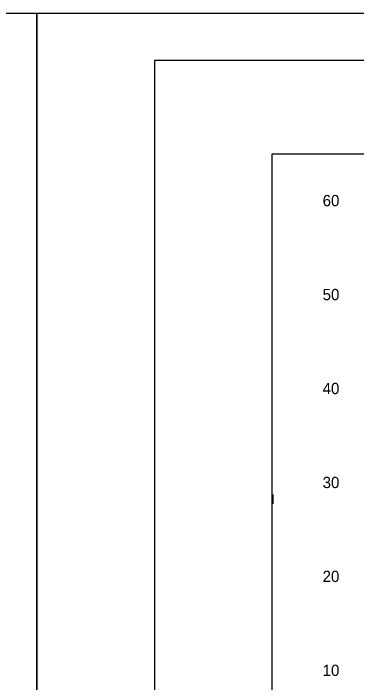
# Model space of a CAD drawing. Extents: x 2193008 to 2198143, y 1236112 to 1237864.
# Drawn here: x 2196567.2 to 2196603.7, y 1237266.8 to 1237338 of the extents above; entities that cross this region are included whole.
import ezdxf

# ---------------------------------------------------------------- set-up
doc = ezdxf.new("R2010")
doc.units = 0
for name, color, linetype in [('2', 7, 'Continuous'), ('31', 7, 'Continuous'), ('M-ROADS', 7, 'Continuous'), ('SHT-BNDRY', 7, 'Continuous')]:
    doc.layers.add(name, color=color, linetype=linetype)

msp = doc.modelspace()

# ---------------------------------------------------------------- linework, layer by layer
msp.add_lwpolyline([(2196594.707, 1237133.046), (2196894.707, 1237133.046), (2196894.707, 1237323.046), (2196594.707, 1237323.046)], close=True)
at = {"layer": '2'}
msp.add_lwpolyline([(2196594.821, 1237286.82), (2196594.808, 1237285.82)], dxfattribs=at)
msp.add_lwpolyline([(2196594.821, 1237286.82), (2196594.808, 1237285.82)], dxfattribs=at)
at = {"layer": 'M-ROADS'}
for points in [[(2196229.71, 1237118.036), (2196569.71, 1237118.036), (2196569.71, 1237338.036), (2196229.71, 1237338.036)], [(2196569.71, 1237118.036), (2196909.71, 1237118.036), (2196909.71, 1237338.036), (2196569.71, 1237338.036)]]:
    msp.add_lwpolyline(points, close=True, dxfattribs=at)
at = {"layer": 'SHT-BNDRY'}
msp.add_lwpolyline([(2196582.21, 1237123.036), (2196904.71, 1237123.036), (2196904.71, 1237333.036), (2196582.21, 1237333.036)], close=True, dxfattribs=at)

# ---------------------------------------------------------------- texts
at = {"layer": '31'}
for s, p in [('60', (2196600.105, 1237317.506)), ('50', (2196600.105, 1237307.506)), ('40', (2196600.105, 1237297.506)), ('30', (2196600.105, 1237287.506)), ('20', (2196600.105, 1237277.506)), ('10', (2196600.105, 1237267.506))]:
    msp.add_text(s, height=1.2, dxfattribs=at).set_placement(p)

doc.saveas('drawing.dxf')
